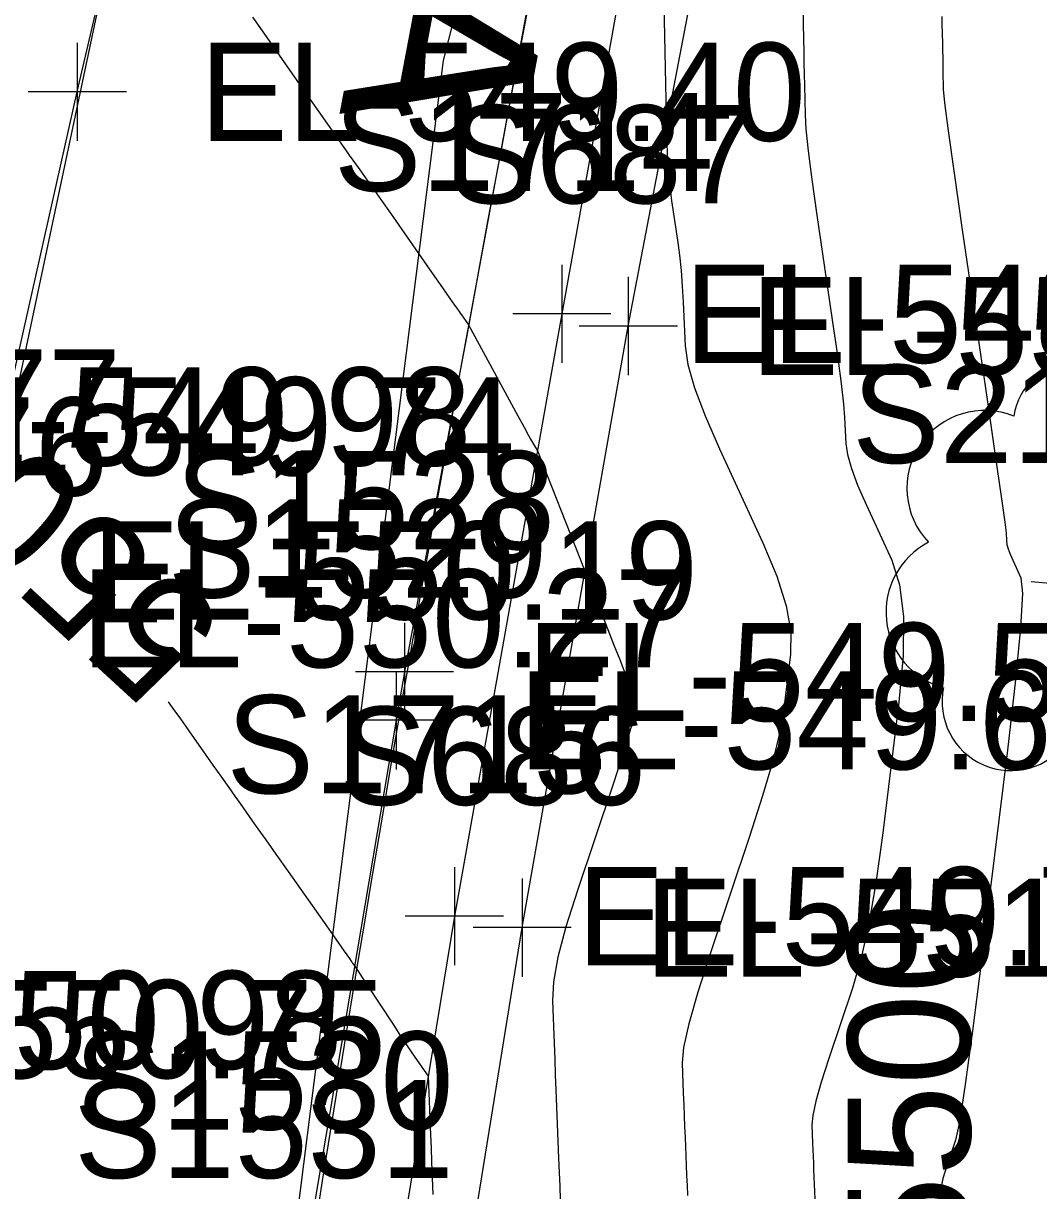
# Model space of a CAD drawing. Extents: x 1724534 to 1727318, y 657156 to 660047.
# Drawn here: x 1725468.92 to 1725510.28, y 659024.97 to 659072.53 of the extents above; entities that cross this region are included whole.
import ezdxf

# ---------------------------------------------------------------- set-up
doc = ezdxf.new("R2010")
doc.units = 0
for name, color, linetype in [('SURVEY - CENTERLINE - Preliminary', 7, 'Continuous'), ('SURVEY - CONTOURS - Index with Text', 7, 'Continuous'), ('SURVEY - CONTOURS - Intermediate with optional Text', 7, 'Continuous'), ('SURVEY - CONTROL - Grid Text', 7, 'Continuous'), ('SURVEY - DRAINAGE - Area Shapes', 7, 'Continuous'), ('SURVEY - DTM - Breaklines - Points - Elevations', 7, 'Continuous'), ('SURVEY - ROADSIDE BARRIERS - Points - Elevations', 7, 'Continuous'), ('SURVEY - ROADSIDE BARRIERS - Points - Locators', 7, 'Continuous'), ('SURVEY - ROADSIDE BARRIERS - Points - Numbers', 7, 'Continuous'), ('SURVEY - ROADSIDE BARRIERS with Text', 7, 'Continuous'), ('SURVEY - TRANSPORTATION - Features', 7, 'Continuous'), ('SURVEY - TRANSPORTATION - Features - Points - Elevations', 7, 'Continuous'), ('SURVEY - TRANSPORTATION - Features - Points - Locators', 7, 'Continuous'), ('SURVEY - TRANSPORTATION - Features - Points - Numbers', 7, 'Continuous'), ('SURVEY - TRANSPORTATION - Roads', 7, 'Continuous'), ('SURVEY - TRANSPORTATION - Roads - Points - Elevations', 7, 'Continuous'), ('SURVEY - TRANSPORTATION - Roads - Points - Locators', 7, 'Continuous'), ('SURVEY - TRANSPORTATION - Roads - Points - Numbers', 7, 'Continuous'), ('SURVEY - VEGETATION - Features - Points - Locators', 7, 'Continuous'), ('SURVEY - VEGETATION - Features - Points - Numbers', 7, 'Continuous'), ('SURVEY - VEGETATION - Features with Text', 7, 'Continuous')]:
    doc.layers.add(name, color=color, linetype=linetype)

msp = doc.modelspace()

# ---------------------------------------------------------------- linework, layer by layer
at = {"layer": 'SURVEY - CENTERLINE - Preliminary'}
for p, q in [((1725498.294, 659119.478), (1725486.022, 659071.007)), ((1725486.022, 659071.007), (1725479.743, 659021.403))]:
    msp.add_line(p, q, dxfattribs=at)
msp.add_arc((1727061.077, 658773.081), 1600, 165.79242, 172.785391, dxfattribs=at)
msp.add_arc((1727061.077, 658773.081), 1600, 165.79242, 172.785391, dxfattribs=at)
msp.add_arc((1727061.077, 658773.081), 1600, 165.79242, 172.785391, dxfattribs=at)
at = {"layer": 'SURVEY - CONTOURS - Index with Text'}
msp.add_lwpolyline([(1725474.819, 659044.884), (1725475.01, 659044.615), (1725475.313, 659044.186), (1725475.659, 659043.696), (1725476.639, 659042.306), (1725476.984, 659041.818), (1725477.284, 659041.394), (1725477.537, 659041.035), (1725477.746, 659040.74), (1725478.24, 659040.042), (1725478.471, 659039.716), (1725478.792, 659039.261), (1725479.204, 659038.677), (1725479.706, 659037.965), (1725481.165, 659035.894), (1725481.645, 659035.213), (1725481.989, 659034.725), (1725482.197, 659034.429), (1725482.271, 659034.325), (1725482.285, 659034.304), (1725482.292, 659034.294), (1725482.302, 659034.28), (1725482.315, 659034.261), (1725482.331, 659034.239), (1725482.412, 659034.124), (1725483.967, 659031.76), (1725484.273, 659031.296), (1725484.525, 659030.916), (1725484.722, 659030.622), (1725484.865, 659030.412), (1725485.407, 659029.632), (1725485.502, 659027.245), (1725485.524, 659026.71), (1725485.547, 659026.126), (1725485.572, 659025.494), (1725485.6, 659024.814)], dxfattribs=at)
at = {"layer": 'SURVEY - CONTOURS - Intermediate with optional Text'}
for points in [[(1725494.998, 659073.856), (1725495.036, 659072.036), (1725495.05, 659071.361), (1725495.064, 659070.7), (1725495.078, 659070.053), (1725495.091, 659069.421), (1725495.126, 659067.754), (1725495.148, 659067.132), (1725495.189, 659066.516), (1725495.249, 659065.905), (1725495.328, 659065.299), (1725495.564, 659063.693), (1725495.645, 659063.083), (1725495.711, 659062.457), (1725495.763, 659061.816), (1725495.801, 659061.16), (1725495.882, 659059.389), (1725495.992, 659058.628), (1725496.26, 659057.675), (1725496.687, 659056.529), (1725497.273, 659055.191), (1725499.047, 659051.364), (1725499.616, 659050.004), (1725499.993, 659048.795), (1725500.178, 659047.737), (1725500.171, 659046.829), (1725499.898, 659044.609), (1725499.733, 659043.659), (1725499.446, 659042.473), (1725499.034, 659041.051), (1725498.5, 659039.394), (1725496.91, 659034.66), (1725496.39, 659033.049), (1725496.024, 659031.765), (1725495.812, 659030.808), (1725495.754, 659030.179), (1725495.804, 659028.936), (1725495.822, 659028.476), (1725495.84, 659028.024), (1725495.858, 659027.583), (1725495.875, 659027.151), (1725495.921, 659026.013), (1725495.938, 659025.59), (1725495.955, 659025.176), (1725495.971, 659024.771)], [(1725500.67, 659073.18), (1725500.697, 659071.874), (1725500.707, 659071.389), (1725500.717, 659070.915), (1725500.727, 659070.451), (1725500.736, 659069.998), (1725500.761, 659068.802), (1725500.798, 659068.21), (1725500.892, 659067.33), (1725501.042, 659066.163), (1725501.248, 659064.709), (1725501.872, 659060.448), (1725502.079, 659059), (1725502.232, 659057.854), (1725502.331, 659057.008), (1725502.376, 659056.464), (1725502.425, 659055.413), (1725502.49, 659054.962), (1725502.649, 659054.396), (1725502.902, 659053.716), (1725503.25, 659052.922), (1725504.302, 659050.652), (1725504.616, 659049.652), (1725504.768, 659048.355), (1725504.759, 659046.761), (1725504.589, 659044.871), (1725503.918, 659039.433), (1725503.653, 659037.515), (1725503.361, 659035.839), (1725503.042, 659034.405), (1725502.696, 659033.213), (1725501.737, 659030.358), (1725501.424, 659029.386), (1725501.203, 659028.612), (1725501.075, 659028.035), (1725501.04, 659027.655), (1725501.07, 659026.906), (1725501.081, 659026.628), (1725501.092, 659026.356), (1725501.103, 659026.089), (1725501.113, 659025.829), (1725501.161, 659024.638)], [(1725478.256, 659072.783), (1725478.557, 659072.35), (1725480.053, 659070.203), (1725480.375, 659069.743), (1725480.698, 659069.282), (1725481.561, 659068.054), (1725482.169, 659067.19), (1725482.209, 659067.132), (1725482.21, 659067.132), (1725482.231, 659067.101), (1725482.555, 659066.648), (1725483.015, 659066.005), (1725483.225, 659065.709), (1725483.511, 659065.303), (1725483.872, 659064.788), (1725485.576, 659062.351), (1725485.994, 659061.754), (1725486.298, 659061.319), (1725486.488, 659061.048), (1725486.613, 659060.871), (1725486.637, 659060.837), (1725486.671, 659060.788), (1725486.716, 659060.724), (1725486.771, 659060.645), (1725487.054, 659060.239), (1725489.067, 659056.533), (1725489.315, 659056.077), (1725489.487, 659055.763), (1725489.584, 659055.589), (1725489.859, 659055.106), (1725491.581, 659050.743), (1725491.834, 659050.101), (1725492.052, 659049.549), (1725492.234, 659049.087), (1725492.965, 659047.235), (1725493.084, 659046.935), (1725493.184, 659046.681), (1725493.426, 659046.066), (1725493.661, 659045.471), (1725493.723, 659045.316), (1725493.875, 659044.929), (1725493.858, 659044.603), (1725493.693, 659043.914), (1725493.379, 659042.863), (1725492.918, 659041.449), (1725491.488, 659037.194), (1725491.023, 659035.717), (1725490.697, 659034.476), (1725490.513, 659033.471), (1725490.468, 659032.702), (1725490.538, 659030.967), (1725490.564, 659030.323), (1725490.589, 659029.693), (1725490.614, 659029.077), (1725490.725, 659026.293), (1725490.748, 659025.715), (1725490.771, 659025.148), (1725490.793, 659024.594)], [(1725506.335, 659072.804), (1725506.341, 659072.503), (1725506.357, 659071.712), (1725506.364, 659071.418), (1725506.37, 659071.13), (1725506.375, 659070.849), (1725506.381, 659070.574), (1725506.396, 659069.849), (1725506.449, 659069.287), (1725506.595, 659068.144), (1725506.834, 659066.422), (1725507.168, 659064.118), (1725508.181, 659057.202), (1725508.514, 659054.918), (1725508.753, 659053.25), (1725508.899, 659052.2), (1725508.952, 659051.768), (1725508.967, 659051.437), (1725508.988, 659051.295), (1725509.038, 659051.117), (1725509.117, 659050.903), (1725509.227, 659050.653), (1725509.558, 659049.939), (1725509.616, 659049.299), (1725509.544, 659047.914), (1725509.34, 659045.785), (1725509.006, 659042.912), (1725507.939, 659034.257), (1725507.573, 659031.371), (1725507.277, 659029.205), (1725507.05, 659027.759), (1725506.892, 659027.033), (1725506.564, 659026.056), (1725506.457, 659025.724), (1725506.381, 659025.459), (1725506.338, 659025.261), (1725506.326, 659025.131), (1725506.336, 659024.875)]]:
    msp.add_lwpolyline(points, dxfattribs=at)
at = {"layer": 'SURVEY - DRAINAGE - Area Shapes'}
msp.add_lwpolyline([(1725457.865, 659006.777), (1725413.857, 659016.262), (1725297.605, 659050.843), (1725314.042, 659296.608), (1725386.76, 659493.901), (1725483.401, 659755.229), (1725623.949, 659732.704), (1725676.22, 659724.326), (1725634.82, 659466.017), (1725543.324, 659353.721), (1725499.683, 659185.923), (1725479.088, 659106.738)], close=True, dxfattribs=at)
at = {"layer": 'SURVEY - ROADSIDE BARRIERS - Points - Locators'}
for p, q in [((1725493.561, 659062.194), (1725493.561, 659058.194)), ((1725495.561, 659060.194), (1725491.561, 659060.194)), ((1725489.239, 659037.685), (1725489.239, 659033.685)), ((1725491.239, 659035.685), (1725487.239, 659035.685))]:
    msp.add_line(p, q, dxfattribs=at)
at = {"layer": 'SURVEY - ROADSIDE BARRIERS with Text'}
msp.add_lwpolyline([(1725454.307, 658763.664), (1725456.988, 658788.398), (1725459.975, 658813.106), (1725462.961, 658837.817), (1725466.031, 658862.66), (1725469.198, 658887.437), (1725472.364, 658912.252), (1725475.489, 658936.998), (1725478.578, 658961.799), (1725481.795, 658986.471), (1725485.277, 659011.185), (1725489.239, 659035.685), (1725493.561, 659060.194), (1725498.271, 659084.816), (1725503.177, 659108.92), (1725508.576, 659133.257), (1725514.221, 659157.599), (1725521.221, 659181.564), (1725529.697, 659209.302)], dxfattribs=at)
at = {"layer": 'SURVEY - TRANSPORTATION - Features'}
msp.add_lwpolyline([(1725537.281, 659258.937), (1725530.962, 659234.747), (1725524.817, 659210.531), (1725517.386, 659182.521), (1725511.279, 659158.31), (1725505.645, 659133.966), (1725500.348, 659109.577), (1725495.279, 659085.33), (1725490.855, 659060.693), (1725486.478, 659036.153), (1725482.443, 659011.591), (1725478.797, 658986.889), (1725475.825, 658962.14), (1725472.769, 658937.341)], dxfattribs=at)
at = {"layer": 'SURVEY - TRANSPORTATION - Features - Points - Locators'}
for p, q in [((1725490.855, 659062.693), (1725490.855, 659058.693)), ((1725492.855, 659060.693), (1725488.855, 659060.693)), ((1725486.478, 659038.153), (1725486.478, 659034.153)), ((1725488.478, 659036.153), (1725484.478, 659036.153))]:
    msp.add_line(p, q, dxfattribs=at)
at = {"layer": 'SURVEY - TRANSPORTATION - Roads'}
for points in [[(1725445.023, 658936.389), (1725447.926, 658954.139), (1725448.261, 658956.109), (1725453.558, 658985.616), (1725453.93, 658987.58), (1725458.117, 659009.159), (1725458.517, 659011.117), (1725466.292, 659048.286), (1725466.718, 659050.238), (1725471.114, 659069.737), (1725478.393, 659100.872), (1725479.306, 659104.764), (1725484.9, 659128.087), (1725485.373, 659130.029), (1725489.666, 659147.5), (1725494.922, 659168.852), (1725495.411, 659170.791), (1725504.745, 659207.606), (1725509.226, 659225.033), (1725509.717, 659226.971)], [(1725509.433, 659163.358), (1725501.913, 659132.272), (1725496.037, 659106.962), (1725495.616, 659105.008), (1725492.293, 659089.367), (1725491.93, 659087.402), (1725490.237, 659077.551), (1725489.888, 659075.583), (1725484.442, 659046.101), (1725484.106, 659044.131), (1725480.436, 659022.454), (1725480.115, 659020.482), (1725477.562, 659002.676), (1725474.526, 658980.901), (1725474.261, 658978.921), (1725472.804, 658967.02), (1725471.086, 658953.138), (1725470.348, 658947.189), (1725468.597, 658933.312)]]:
    msp.add_lwpolyline(points, dxfattribs=at)
at = {"layer": 'SURVEY - TRANSPORTATION - Roads - Points - Locators'}
for p, q in [((1725471.114, 659071.737), (1725471.114, 659067.737)), ((1725473.114, 659069.737), (1725469.114, 659069.737)), ((1725484.442, 659048.101), (1725484.442, 659044.101)), ((1725486.442, 659046.101), (1725482.442, 659046.101)), ((1725484.106, 659046.131), (1725484.106, 659042.131)), ((1725486.106, 659044.131), (1725482.106, 659044.131))]:
    msp.add_line(p, q, dxfattribs=at)
at = {"layer": 'SURVEY - VEGETATION - Features - Points - Locators'}
msp.add_line((1725509.977, 659049.781), (1725513.963, 659049.443), dxfattribs=at)
at = {"layer": 'SURVEY - VEGETATION - Features with Text'}
for centre, radius, start, end in [((1725511.599, 659056.249), 2.34, 358.2631, 173.2634), ((1725508.087, 659053.581), 3.174, 68.0102, 223.8487), ((1725507.254, 659048.539), 3.194, 117.1144, 254.6386), ((1725509.151, 659044.886), 2.804, 168.0616, 324.8506)]:
    msp.add_arc(centre, radius, start, end, dxfattribs=at)

# ---------------------------------------------------------------- texts
at = {"layer": 'SURVEY - CENTERLINE - Preliminary'}
msp.add_text('A', height=7.5, rotation=259.2889, dxfattribs=at).set_placement((1725483.034, 659075.389))
at = {"layer": 'SURVEY - CONTOURS - Index with Text'}
msp.add_text('550', height=5, rotation=137.4772, dxfattribs=at).set_placement((1725477.297, 659048.154))
at = {"layer": 'SURVEY - CONTROL - Grid Text'}
msp.add_text(' E 1725500 ', height=5, rotation=90, dxfattribs=at).set_placement((1725507.5, 659002.5))
at = {"layer": 'SURVEY - DTM - Breaklines - Points - Elevations'}
for s, p in [('EL-549.98', (1725462.482, 659054.509)), ('EL-550.98', (1725457.226, 659029.922))]:
    msp.add_text(s, height=4, dxfattribs=at).set_placement(p)
at = {"layer": 'SURVEY - ROADSIDE BARRIERS - Points - Elevations'}
for s, p in [('EL-550.65', (1725498.561, 659058.194)), ('EL-551.49', (1725494.239, 659033.685))]:
    msp.add_text(s, height=4, dxfattribs=at).set_placement(p)
at = {"layer": 'SURVEY - ROADSIDE BARRIERS - Points - Numbers'}
for s, p in [('S687', (1725486.225, 659065.194)), ('S686', (1725481.793, 659040.685))]:
    msp.add_text(s, height=4, dxfattribs=at).set_placement(p)
at = {"layer": 'SURVEY - TRANSPORTATION - Features - Points - Elevations'}
for s, p in [('EL-548.78', (1725495.855, 659058.693)), ('EL-549.74', (1725464.259, 659054.109)), ('EL-549.74', (1725491.478, 659034.153)), ('EL-550.75', (1725459.008, 659029.549))]:
    msp.add_text(s, height=4, dxfattribs=at).set_placement(p)
at = {"layer": 'SURVEY - TRANSPORTATION - Features - Points - Numbers'}
for s, p in [('S1714', (1725481.567, 659065.693)), ('S1715', (1725477.19, 659041.153))]:
    msp.add_text(s, height=4, dxfattribs=at).set_placement(p)
at = {"layer": 'SURVEY - TRANSPORTATION - Roads - Points - Elevations'}
for s, p in [('EL-549.40', (1725476.114, 659067.737)), ('EL-550.19', (1725471.718, 659048.238)), ('EL-550.27', (1725471.292, 659046.286)), ('EL-549.54', (1725489.442, 659044.101)), ('EL-549.62', (1725489.106, 659042.131))]:
    msp.add_text(s, height=4, dxfattribs=at).set_placement(p)
at = {"layer": 'SURVEY - TRANSPORTATION - Roads - Points - Numbers'}
for s, p in [('S1377', (1725457.43, 659055.238)), ('S1376', (1725456.894, 659053.286)), ('S1528', (1725475.107, 659051.101)), ('S1529', (1725474.803, 659049.131)), ('S1530', (1725470.975, 659027.454)), ('S1531', (1725470.985, 659025.482))]:
    msp.add_text(s, height=4, dxfattribs=at).set_placement(p)
at = {"layer": 'SURVEY - VEGETATION - Features - Points - Numbers'}
msp.add_text('S2145', height=4, dxfattribs=at).set_placement((1725502.682, 659054.612))

doc.saveas('drawing.dxf')
